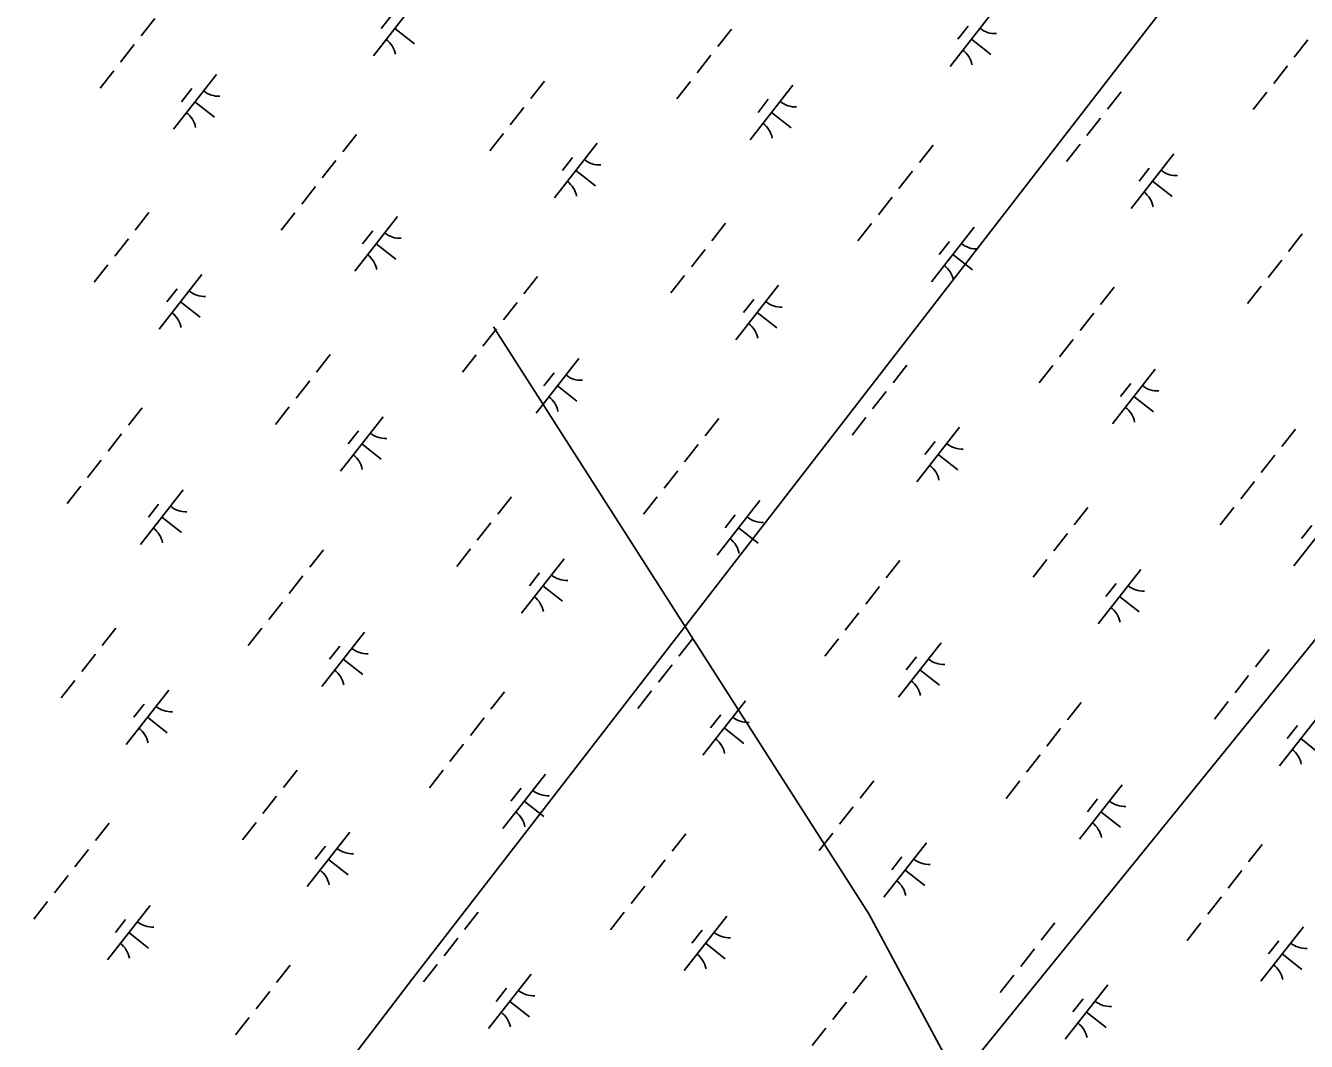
# Model space of a CAD drawing. Extents: x 3896831 to 3918110, y 171006 to 193349.
# Drawn here: x 3906878 to 3907803, y 182350 to 183084 of the extents above; entities that cross this region are included whole.
import ezdxf

# ---------------------------------------------------------------- set-up
doc = ezdxf.new("R2010")
doc.units = 0
doc.layers.add('V-UTIL-LINE', color=7, linetype='Continuous')
doc.layers.add('V-WETL-SWMP', color=7, linetype='Continuous')

msp = doc.modelspace()

# ---------------------------------------------------------------- linework, layer by layer
at = {"layer": 'V-UTIL-LINE'}
for points in [[(3911670.46, 187980.28), (3909726.08, 186106.61), (3909690.73, 186047.69), (3909490.4, 185423.13), (3908571.24, 184256.5), (3908123.44, 183643.73), (3907157.15, 182394.62), (3906544.37, 181593.3), (3906120.15, 181051.23), (3905460.24, 180002.44), (3904670.7, 178765.11), (3903951.87, 177622.05), (3903445.16, 176832.52), (3902962.01, 176054.77), (3902855.95, 175866.22)], [(3902278.53, 176090.12), (3904647.13, 178894.74), (3905719.49, 180143.85), (3906520.81, 181098.36), (3907322.13, 182041.09), (3907534.24, 182300.34), (3908040.96, 182924.9), (3909513.97, 184881.06), (3910138.53, 185694.16), (3909821.79, 185935.47), (3909829.34, 185945.1), (3909882.67, 185906.96)], [(3907616.73, 182111.8), (3907522.45, 182206.07), (3907569.59, 182288.56), (3907487.1, 182441.75), (3907216.07, 182865.98)]]:
    msp.add_lwpolyline(points, dxfattribs=at)
at = {"layer": 'V-WETL-SWMP'}
for p, q in [((3907160.04, 183101.13), (3907129.19, 183061.78)), ((3907142.24, 183090.94), (3907134.84, 183081.49)), ((3907576.68, 183093.43), (3907545.84, 183054.08)), ((3906971.18, 183088.69), (3906961.31, 183076.1)), ((3907144.61, 183081.46), (3907158.78, 183070.35)), ((3907387.82, 183080.99), (3907377.95, 183068.4)), ((3907558.89, 183083.24), (3907551.48, 183073.79)), ((3907561.26, 183073.76), (3907575.42, 183062.65)), ((3907804.46, 183073.29), (3907794.59, 183060.7)), ((3906956.37, 183069.8), (3906946.5, 183057.21)), ((3907373.02, 183062.1), (3907363.15, 183049.51)), ((3907789.66, 183054.4), (3907779.79, 183041.81)), ((3906941.57, 183050.91), (3906931.7, 183038.32)), ((3907015.7, 183048.17), (3906984.86, 183008.82)), ((3907252.75, 183043.34), (3907242.88, 183030.75)), ((3907358.21, 183043.21), (3907348.34, 183030.62)), ((3906997.91, 183037.98), (3906990.51, 183028.53)), ((3907432.35, 183040.47), (3907401.5, 183001.12)), ((3907669.39, 183035.64), (3907659.52, 183023.05)), ((3907774.85, 183035.51), (3907764.98, 183022.92)), ((3907000.28, 183028.5), (3907014.45, 183017.39)), ((3907237.94, 183024.45), (3907228.07, 183011.86)), ((3907414.55, 183030.28), (3907407.15, 183020.83)), ((3907416.92, 183020.8), (3907431.09, 183009.69)), ((3907654.59, 183016.75), (3907644.72, 183004.16)), ((3907116.9, 183004.97), (3907107.03, 182992.38)), ((3907223.14, 183005.56), (3907213.27, 182992.97)), ((3907290.95, 182998.53), (3907260.11, 182959.17)), ((3907533.54, 182997.27), (3907523.67, 182984.68)), ((3907639.78, 182997.86), (3907629.91, 182985.27)), ((3907273.16, 182988.33), (3907265.76, 182978.89)), ((3907707.6, 182990.83), (3907676.75, 182951.47)), ((3907102.1, 182986.08), (3907092.23, 182973.49)), ((3907275.53, 182978.85), (3907289.7, 182967.74)), ((3907518.74, 182978.38), (3907508.87, 182965.79)), ((3907689.8, 182980.63), (3907682.4, 182971.19)), ((3907692.18, 182971.15), (3907706.34, 182960.04)), ((3907087.29, 182967.19), (3907077.42, 182954.6)), ((3907503.93, 182959.49), (3907494.06, 182946.9)), ((3906967.02, 182948.43), (3906957.15, 182935.84)), ((3907072.49, 182948.3), (3907062.62, 182935.71)), ((3907146.62, 182945.57), (3907115.78, 182906.21)), ((3907128.83, 182935.37), (3907121.43, 182925.93)), ((3907383.67, 182940.73), (3907373.8, 182928.14)), ((3907489.13, 182940.6), (3907479.26, 182928.01)), ((3907563.26, 182937.87), (3907532.42, 182898.51)), ((3907800.31, 182933.03), (3907790.44, 182920.44)), ((3906952.22, 182929.54), (3906942.35, 182916.95)), ((3907131.2, 182925.89), (3907145.37, 182914.79)), ((3907545.47, 182927.67), (3907538.07, 182918.23)), ((3907368.86, 182921.84), (3907358.99, 182909.25)), ((3907547.84, 182918.19), (3907562.01, 182907.09)), ((3907785.5, 182914.14), (3907775.63, 182901.55)), ((3906937.41, 182910.65), (3906927.54, 182898.06)), ((3907005.23, 182903.62), (3906974.39, 182864.26)), ((3907247.82, 182902.36), (3907237.95, 182889.77)), ((3907354.06, 182902.95), (3907344.19, 182890.36)), ((3907421.87, 182895.92), (3907391.03, 182856.56)), ((3907664.46, 182894.66), (3907654.59, 182882.07)), ((3907770.7, 182895.25), (3907760.83, 182882.66)), ((3906987.44, 182893.42), (3906980.03, 182883.98)), ((3907404.08, 182885.72), (3907396.68, 182876.28)), ((3906989.81, 182883.94), (3907003.98, 182872.84)), ((3907233.02, 182883.47), (3907223.15, 182870.88)), ((3907406.45, 182876.24), (3907420.62, 182865.14)), ((3907649.66, 182875.77), (3907639.79, 182863.18)), ((3907218.21, 182864.58), (3907208.34, 182851.99)), ((3907634.85, 182856.88), (3907624.98, 182844.29)), ((3907097.94, 182845.82), (3907088.07, 182833.23)), ((3907203.41, 182845.69), (3907193.54, 182833.1)), ((3907277.54, 182842.96), (3907246.7, 182803.6)), ((3907259.75, 182832.76), (3907252.34, 182823.32)), ((3907514.59, 182838.12), (3907504.72, 182825.53)), ((3907620.05, 182837.99), (3907610.18, 182825.4)), ((3907694.18, 182835.26), (3907663.34, 182795.9)), ((3907083.14, 182826.93), (3907073.27, 182814.34)), ((3907262.12, 182823.28), (3907276.28, 182812.18)), ((3907676.39, 182825.06), (3907668.99, 182815.62)), ((3907499.78, 182819.23), (3907489.91, 182806.64)), ((3907678.76, 182815.58), (3907692.93, 182804.48)), ((3906962.1, 182807.45), (3906952.23, 182794.86)), ((3907068.33, 182808.04), (3907058.46, 182795.45)), ((3907136.15, 182801.01), (3907105.31, 182761.65)), ((3907378.74, 182799.75), (3907368.87, 182787.16)), ((3907484.98, 182800.34), (3907475.11, 182787.75)), ((3907552.79, 182793.31), (3907521.95, 182753.95)), ((3906947.29, 182788.56), (3906937.42, 182775.97)), ((3907118.36, 182790.81), (3907110.95, 182781.37)), ((3907795.38, 182792.05), (3907785.51, 182779.46)), ((3907120.73, 182781.33), (3907134.89, 182770.23)), ((3907363.93, 182780.86), (3907354.06, 182768.27)), ((3907535, 182783.11), (3907527.6, 182773.67)), ((3906932.49, 182769.67), (3906922.62, 182757.08)), ((3907537.37, 182773.63), (3907551.54, 182762.53)), ((3907780.58, 182773.16), (3907770.71, 182760.57)), ((3907349.13, 182761.97), (3907339.26, 182749.38)), ((3906917.68, 182750.78), (3906907.81, 182738.19)), ((3906991.81, 182748.05), (3906960.97, 182708.69)), ((3907765.77, 182754.27), (3907755.9, 182741.68)), ((3906974.02, 182737.85), (3906966.62, 182728.41)), ((3907228.86, 182743.21), (3907218.99, 182730.62)), ((3907334.32, 182743.08), (3907324.45, 182730.49)), ((3907408.46, 182740.35), (3907377.61, 182700.99)), ((3906976.39, 182728.37), (3906990.56, 182717.27)), ((3907390.66, 182730.15), (3907383.26, 182720.71)), ((3907645.5, 182735.51), (3907635.63, 182722.92)), ((3907750.97, 182735.38), (3907741.1, 182722.79)), ((3907825.1, 182732.65), (3907794.26, 182693.3)), ((3907214.06, 182724.32), (3907204.19, 182711.73)), ((3907393.04, 182720.67), (3907407.2, 182709.57)), ((3907807.31, 182722.45), (3907799.9, 182713.01)), ((3907630.7, 182716.62), (3907620.83, 182704.03)), ((3907093.01, 182704.84), (3907083.14, 182692.25)), ((3907199.25, 182705.44), (3907189.38, 182692.84)), ((3907267.07, 182698.4), (3907236.22, 182659.05)), ((3907509.66, 182697.14), (3907499.79, 182684.55)), ((3907615.89, 182697.74), (3907606.02, 182685.14)), ((3907078.21, 182685.95), (3907068.34, 182673.36)), ((3907249.27, 182688.2), (3907241.87, 182678.76)), ((3907683.71, 182690.7), (3907652.87, 182651.35)), ((3907251.65, 182678.72), (3907265.81, 182667.62)), ((3907494.85, 182678.25), (3907484.98, 182665.66)), ((3907665.92, 182680.5), (3907658.51, 182671.06)), ((3907063.4, 182667.06), (3907053.53, 182654.47)), ((3907668.29, 182671.02), (3907682.46, 182659.92)), ((3907480.05, 182659.36), (3907470.18, 182646.77)), ((3906943.14, 182648.31), (3906933.27, 182635.71)), ((3907048.6, 182648.17), (3907038.73, 182635.58)), ((3907122.73, 182645.44), (3907091.89, 182606.09)), ((3907359.78, 182640.61), (3907349.91, 182628.01)), ((3907465.24, 182640.48), (3907455.37, 182627.88)), ((3907539.38, 182637.74), (3907508.53, 182598.39)), ((3906928.33, 182629.42), (3906918.46, 182616.82)), ((3907104.94, 182635.24), (3907097.54, 182625.8)), ((3907521.58, 182627.54), (3907514.18, 182618.1)), ((3907776.42, 182632.91), (3907766.55, 182620.31)), ((3907107.31, 182625.76), (3907121.48, 182614.66)), ((3907344.97, 182621.72), (3907335.1, 182609.12)), ((3907523.95, 182618.06), (3907538.12, 182606.96)), ((3906913.53, 182610.53), (3906903.66, 182597.93)), ((3907761.62, 182614.02), (3907751.75, 182601.42)), ((3906981.34, 182603.49), (3906950.5, 182564.14)), ((3907223.93, 182602.24), (3907214.06, 182589.64)), ((3907330.17, 182602.83), (3907320.3, 182590.23)), ((3906963.55, 182593.3), (3906956.15, 182583.85)), ((3907397.99, 182595.79), (3907367.14, 182556.44)), ((3907640.58, 182594.54), (3907630.71, 182581.94)), ((3907746.81, 182595.13), (3907736.94, 182582.53)), ((3906965.92, 182583.81), (3906980.09, 182572.71)), ((3907209.13, 182583.35), (3907199.26, 182570.75)), ((3907380.19, 182585.6), (3907372.79, 182576.15)), ((3907814.63, 182588.09), (3907783.79, 182548.74)), ((3907382.56, 182576.11), (3907396.73, 182565.01)), ((3907625.77, 182575.65), (3907615.9, 182563.05)), ((3907796.84, 182577.9), (3907789.43, 182568.45)), ((3907194.32, 182564.46), (3907184.45, 182551.86)), ((3907799.21, 182568.41), (3907813.37, 182557.31)), ((3907610.97, 182556.76), (3907601.1, 182544.16)), ((3907074.05, 182545.7), (3907064.18, 182533.1)), ((3907179.52, 182545.57), (3907169.65, 182532.97)), ((3907253.65, 182542.83), (3907222.81, 182503.48)), ((3907490.7, 182538), (3907480.83, 182525.4)), ((3907596.16, 182537.87), (3907586.29, 182525.27)), ((3907670.29, 182535.13), (3907639.45, 182495.78)), ((3907059.25, 182526.81), (3907049.38, 182514.21)), ((3907235.86, 182532.64), (3907228.46, 182523.19)), ((3907652.5, 182524.94), (3907645.1, 182515.49)), ((3907238.23, 182523.15), (3907252.4, 182512.05)), ((3907475.89, 182519.11), (3907466.02, 182506.51)), ((3907654.87, 182515.45), (3907669.04, 182504.35)), ((3906938.21, 182507.33), (3906928.34, 182494.73)), ((3907044.45, 182507.92), (3907034.58, 182495.33)), ((3907112.26, 182500.88), (3907081.42, 182461.53)), ((3907354.85, 182499.63), (3907344.98, 182487.03)), ((3907461.09, 182500.22), (3907451.22, 182487.63)), ((3906923.4, 182488.44), (3906913.53, 182475.84)), ((3907094.47, 182490.69), (3907087.07, 182481.24)), ((3907528.9, 182493.18), (3907498.06, 182453.83)), ((3907771.49, 182491.93), (3907761.62, 182479.33)), ((3907096.84, 182481.21), (3907111.01, 182470.1)), ((3907340.05, 182480.74), (3907330.18, 182468.14)), ((3907511.11, 182482.99), (3907503.71, 182473.54)), ((3906908.6, 182469.55), (3906898.73, 182456.95)), ((3907513.48, 182473.51), (3907527.65, 182462.4)), ((3907756.69, 182473.04), (3907746.82, 182460.44)), ((3907325.24, 182461.85), (3907315.37, 182449.25)), ((3906893.79, 182450.66), (3906883.92, 182438.06)), ((3907741.88, 182454.15), (3907732.01, 182441.55)), ((3906967.93, 182447.92), (3906937.08, 182408.57)), ((3907204.97, 182443.09), (3907195.1, 182430.5)), ((3907310.44, 182442.96), (3907300.57, 182430.36)), ((3906950.13, 182437.73), (3906942.73, 182428.28)), ((3907384.57, 182440.22), (3907353.73, 182400.87)), ((3907621.62, 182435.39), (3907611.75, 182422.8)), ((3907727.08, 182435.26), (3907717.21, 182422.66)), ((3907801.21, 182432.52), (3907770.37, 182393.17)), ((3906952.51, 182428.25), (3906966.67, 182417.14)), ((3907190.17, 182424.2), (3907180.3, 182411.61)), ((3907366.78, 182430.03), (3907359.37, 182420.58)), ((3907369.15, 182420.55), (3907383.32, 182409.44)), ((3907606.81, 182416.5), (3907596.94, 182403.91)), ((3907783.42, 182422.33), (3907776.02, 182412.88)), ((3907069.13, 182404.72), (3907059.26, 182392.12)), ((3907175.36, 182405.31), (3907165.49, 182392.72)), ((3907785.79, 182412.85), (3907799.96, 182401.74)), ((3907243.18, 182398.27), (3907212.34, 182358.92)), ((3907485.77, 182397.02), (3907475.9, 182384.42)), ((3907592.01, 182397.61), (3907582.14, 182385.02)), ((3907054.32, 182385.83), (3907044.45, 182373.24)), ((3907225.39, 182388.08), (3907217.98, 182378.63)), ((3907659.82, 182390.57), (3907628.98, 182351.22)), ((3907227.76, 182378.6), (3907241.93, 182367.49)), ((3907470.96, 182378.13), (3907461.09, 182365.54)), ((3907642.03, 182380.38), (3907634.63, 182370.93)), ((3907644.4, 182370.9), (3907658.57, 182359.79)), ((3907039.52, 182366.94), (3907029.65, 182354.35)), ((3907456.16, 182359.24), (3907446.29, 182346.65))]:
    msp.add_line(p, q, dxfattribs=at)
for centre, start, end in [((3907578.48, 183095.35), 231.14028, 272.68394), ((3907127.76, 183059.57), 11.14028, 52.68394), ((3907544.41, 183051.87), 11.14028, 52.68394), ((3907017.51, 183050.09), 231.14028, 272.68394), ((3907434.15, 183042.39), 231.14028, 272.68394), ((3906983.43, 183006.61), 11.14028, 52.68394), ((3907400.07, 182998.91), 11.14028, 52.68394), ((3907292.76, 183000.44), 231.14028, 272.68394), ((3907709.4, 182992.74), 231.14028, 272.68394), ((3907258.68, 182956.96), 11.14028, 52.68394), ((3907675.32, 182949.26), 11.14028, 52.68394), ((3907148.42, 182947.48), 231.14028, 272.68394), ((3907565.07, 182939.78), 231.14028, 272.68394), ((3907114.35, 182904), 11.14028, 52.68394), ((3907530.99, 182896.3), 11.14028, 52.68394), ((3907007.03, 182905.53), 231.14028, 272.68394), ((3907423.68, 182897.83), 231.14028, 272.68394), ((3906972.96, 182862.05), 11.14028, 52.68394), ((3907389.6, 182854.35), 11.14028, 52.68394), ((3907279.34, 182844.87), 231.14028, 272.68394), ((3907695.99, 182837.17), 231.14028, 272.68394), ((3907245.27, 182801.39), 11.14028, 52.68394), ((3907661.91, 182793.69), 11.14028, 52.68394), ((3907137.95, 182802.92), 231.14028, 272.68394), ((3907554.6, 182795.22), 231.14028, 272.68394), ((3907103.87, 182759.44), 11.14028, 52.68394), ((3907520.52, 182751.74), 11.14028, 52.68394), ((3906993.62, 182749.96), 231.14028, 272.68394), ((3907410.26, 182742.27), 231.14028, 272.68394), ((3906959.54, 182706.49), 11.14028, 52.68394), ((3907376.18, 182698.79), 11.14028, 52.68394), ((3907268.87, 182700.32), 231.14028, 272.68394), ((3907685.51, 182692.62), 231.14028, 272.68394), ((3907234.79, 182656.84), 11.14028, 52.68394), ((3907651.44, 182649.14), 11.14028, 52.68394), ((3907124.54, 182647.36), 231.14028, 272.68394), ((3907090.46, 182603.88), 11.14028, 52.68394), ((3907541.18, 182639.66), 231.14028, 272.68394), ((3907507.1, 182596.18), 11.14028, 52.68394), ((3906983.15, 182605.41), 231.14028, 272.68394), ((3907399.79, 182597.71), 231.14028, 272.68394), ((3906949.07, 182561.93), 11.14028, 52.68394), ((3907365.71, 182554.23), 11.14028, 52.68394), ((3907782.35, 182546.53), 11.14028, 52.68394), ((3907255.46, 182544.75), 231.14028, 272.68394), ((3907221.38, 182501.27), 11.14028, 52.68394), ((3907672.1, 182537.05), 231.14028, 272.68394), ((3907638.02, 182493.57), 11.14028, 52.68394), ((3907114.07, 182502.8), 231.14028, 272.68394), ((3907530.71, 182495.1), 231.14028, 272.68394), ((3907079.99, 182459.32), 11.14028, 52.68394), ((3907496.63, 182451.62), 11.14028, 52.68394), ((3906969.73, 182449.84), 231.14028, 272.68394), ((3907386.37, 182442.14), 231.14028, 272.68394), ((3906935.65, 182406.36), 11.14028, 52.68394), ((3907803.02, 182434.44), 231.14028, 272.68394), ((3907352.3, 182398.66), 11.14028, 52.68394), ((3907768.94, 182390.96), 11.14028, 52.68394), ((3907244.98, 182400.19), 231.14028, 272.68394), ((3907661.63, 182392.49), 231.14028, 272.68394), ((3907210.91, 182356.71), 11.14028, 52.68394), ((3907627.55, 182349.01), 11.14028, 52.68394)]:
    msp.add_arc(centre, 17.62, start, end, dxfattribs=at)

doc.saveas('drawing.dxf')
